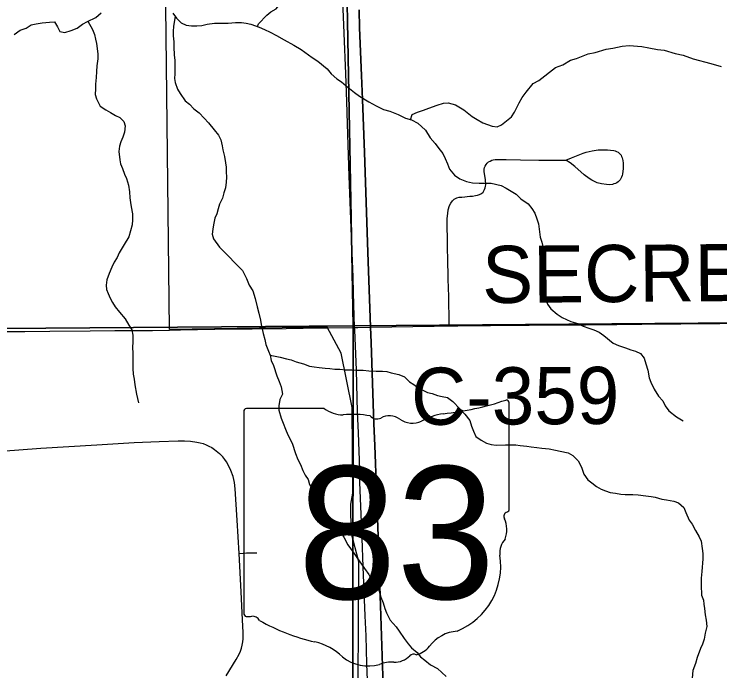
# Model space of a CAD drawing. Extents: x 0 to 34, y 0 to 22.
# Drawn here: x 20.975 to 21.677, y 12.27 to 12.923 of the extents above; entities that cross this region are included whole.
import ezdxf

# ---------------------------------------------------------------- set-up
doc = ezdxf.new("R2010")
doc.units = 0
for name, color, linetype in [('GM_X_City_Street', 7, 'Continuous'), ('GM_X_Corporation', 7, 'Continuous'), ('GM_X_County_Road', 7, 'Continuous'), ('GM_X_County_Road_Text', 7, 'Continuous'), ('GM_X_Minor_River', 7, 'Continuous'), ('GM_X_Section', 7, 'Continuous'), ('GM_X_State_Route', 7, 'Continuous'), ('GM_X_State_Shield', 7, 'Continuous'), ('GM_X_Township_Road', 7, 'Continuous'), ('GM_X_US_Route', 7, 'Continuous')]:
    doc.layers.add(name, color=color, linetype=linetype)

msp = doc.modelspace()

# ---------------------------------------------------------------- linework, layer by layer
at = {"layer": 'GM_X_City_Street'}
for points in [[(20.96691, 12.48851), (20.98022, 12.48946), (21.00187, 12.49112), (21.02975, 12.49309), (21.05766, 12.49468), (21.09486, 12.49679), (21.11968, 12.498), (21.13833, 12.4987), (21.14458, 12.49867), (21.15084, 12.49825), (21.15707, 12.49735), (21.16015, 12.49667), (21.16319, 12.49578), (21.16616, 12.49468), (21.16904, 12.49334), (21.1718, 12.49178), (21.17445, 12.49003), (21.1794, 12.4861)], [(21.18603, 12.2649), (21.19608, 12.28098), (21.19902, 12.28654), (21.20024, 12.28946), (21.20124, 12.29245), (21.20202, 12.29552), (21.2026, 12.29863), (21.20294, 12.30176), (21.20313, 12.30804), (21.20248, 12.32051), (21.20105, 12.3484), (21.19897, 12.38663), (21.19718, 12.41975), (21.19515, 12.4508), (21.19435, 12.45703), (21.19295, 12.46319), (21.19085, 12.46915), (21.18955, 12.47203), (21.18645, 12.47754), (21.18466, 12.48015), (21.18269, 12.48264), (21.1794, 12.4861)], [(21.19897, 12.38663), (21.20291, 12.38688), (21.20636, 12.38709), (21.21316, 12.3873), (21.21647, 12.38729)]]:
    msp.add_lwpolyline(points, dxfattribs=at)
at = {"layer": 'GM_X_Corporation'}
msp.add_lwpolyline([(21.33174, 11.76252), (21.31606, 12.01618), (21.31794, 12.37834), (21.31037, 12.40729), (21.31019, 12.4357), (21.31189, 12.44655), (21.31138, 12.53177), (21.30044, 12.5856), (21.28648, 12.61148), (21.1297, 12.60931), (21.1259, 12.96008)], dxfattribs=at)
at = {"layer": 'GM_X_County_Road'}
for p, q in [((21.39286, 12.61261), (21.40793, 12.61287)), ((21.12991, 12.60876), (21.13971, 12.60895))]:
    msp.add_line(p, q, dxfattribs=at)
for points in [[(21.28669, 12.61094), (21.31348, 12.61125), (21.31712, 12.61128), (21.3296, 12.6115), (21.39286, 12.61261)], [(21.40793, 12.61287), (21.41628, 12.61296), (21.43048, 12.61312), (21.44874, 12.61334), (21.45644, 12.61343), (21.46887, 12.61353), (21.47588, 12.61363), (21.48742, 12.61372), (21.4967, 12.61379), (21.50775, 12.61387), (21.51811, 12.61394), (21.52798, 12.61401), (21.54339, 12.61406), (21.57434, 12.61411), (21.59922, 12.61448), (21.6767, 12.61532), (21.71086, 12.61564), (21.72539, 12.61576)], [(20.96501, 12.60713), (20.98588, 12.60743), (21.01077, 12.60773), (21.05082, 12.60807), (21.07564, 12.6082), (21.09427, 12.60828), (21.11288, 12.60841), (21.12991, 12.60876)], [(21.13971, 12.60895), (21.14069, 12.60897), (21.17503, 12.60965), (21.21212, 12.60997), (21.24578, 12.61033), (21.27986, 12.61087), (21.28669, 12.61094)]]:
    msp.add_lwpolyline(points, dxfattribs=at)
at = {"layer": 'GM_X_Minor_River'}
for points in [[(21.21725, 12.91044), (21.21822, 12.91323), (21.22648, 12.9217), (21.23062, 12.92517), (21.2359, 12.92828), (21.23964, 12.93327), (21.24486, 12.94169), (21.25013, 12.94556), (21.25466, 12.94828), (21.26939, 12.95646), (21.2758, 12.96034), (21.28032, 12.9642), (21.28523, 12.96692), (21.29125, 12.97194), (21.29765, 12.97697), (21.30292, 12.98121), (21.31271, 12.98894), (21.31722, 12.9928), (21.32478, 12.99594), (21.32896, 12.99676), (21.33465, 12.99759), (21.33881, 12.99993), (21.3459, 13.00151)], [(20.97533, 12.90278), (20.98136, 12.90703), (20.98742, 12.90901), (20.99232, 12.91212), (20.99725, 12.91332), (21.00332, 12.91416), (21.01054, 12.91502), (21.01548, 12.91508), (21.01859, 12.91019), (21.02093, 12.90566), (21.02589, 12.90459), (21.03195, 12.90657), (21.038, 12.90893), (21.04328, 12.9128), (21.04819, 12.91552), (21.0565, 12.91943), (21.06177, 12.92406)], [(21.13327, 12.92387), (21.13676, 12.91898), (21.14138, 12.91411), (21.14636, 12.91189), (21.15169, 12.9112), (21.15702, 12.91127)], [(21.13543, 12.92084), (21.13383, 12.91058), (21.1335, 12.90602), (21.13356, 12.90146), (21.13402, 12.89539), (21.13409, 12.89008), (21.13457, 12.88248), (21.13503, 12.87679), (21.1352, 12.8635), (21.13488, 12.85894), (21.13531, 12.85476), (21.13768, 12.84834), (21.1404, 12.84382), (21.14543, 12.83667), (21.14966, 12.8333), (21.1539, 12.8288), (21.15928, 12.82469), (21.16429, 12.81944), (21.16854, 12.81494), (21.17433, 12.8078), (21.17859, 12.80254), (21.18093, 12.79801), (21.18215, 12.79195), (21.18296, 12.78779), (21.18457, 12.78135), (21.18541, 12.7749), (21.18623, 12.77074), (21.18628, 12.76618), (21.18635, 12.76086), (21.18604, 12.75592), (21.18535, 12.75021), (21.18389, 12.74525), (21.18244, 12.73992), (21.17948, 12.7338), (21.17802, 12.72922), (21.17694, 12.72427), (21.17471, 12.72006), (21.17366, 12.71321), (21.17295, 12.70902), (21.17226, 12.70407), (21.17346, 12.69953), (21.17965, 12.69126), (21.18466, 12.68601), (21.1889, 12.68188), (21.19469, 12.6755), (21.20239, 12.66801), (21.2063, 12.66008), (21.20905, 12.65328), (21.21254, 12.64763), (21.21492, 12.64007), (21.21693, 12.63174), (21.21853, 12.62568), (21.22015, 12.61848), (21.22096, 12.61431), (21.22298, 12.60523), (21.22458, 12.59917), (21.22541, 12.59424), (21.22815, 12.58782), (21.22973, 12.58366), (21.23094, 12.57836), (21.23328, 12.57345), (21.23646, 12.56324), (21.23881, 12.55757), (21.24078, 12.55228), (21.24202, 12.54508), (21.23943, 12.53973), (21.23837, 12.53326), (21.23842, 12.52908), (21.24081, 12.52113), (21.24278, 12.51622), (21.24513, 12.51018), (21.24749, 12.50451), (21.25178, 12.49621), (21.25496, 12.486), (21.25732, 12.47995), (21.26004, 12.47505), (21.2624, 12.469), (21.26474, 12.46447), (21.26747, 12.45995), (21.26905, 12.45503), (21.27217, 12.44938), (21.27415, 12.44333), (21.27687, 12.4388), (21.27998, 12.43353), (21.2827, 12.42901), (21.2858, 12.42449), (21.28966, 12.42036), (21.29506, 12.41436), (21.29855, 12.40947), (21.3032, 12.40269), (21.3071, 12.39514), (21.31252, 12.388), (21.31834, 12.37934), (21.32376, 12.37144), (21.32802, 12.36579), (21.32997, 12.36164), (21.33617, 12.35337), (21.33812, 12.34921), (21.33972, 12.34316), (21.34208, 12.33749), (21.34367, 12.33181)], [(21.04876, 12.91579), (21.05323, 12.90761), (21.0552, 12.9027), (21.0564, 12.89816), (21.05722, 12.89361), (21.05804, 12.88868), (21.0585, 12.88299), (21.05856, 12.87843), (21.0575, 12.87158), (21.0572, 12.86588), (21.0569, 12.8598), (21.05622, 12.85333), (21.05628, 12.84877), (21.05597, 12.84307), (21.05717, 12.83853), (21.06107, 12.83136), (21.06644, 12.82764), (21.07104, 12.82504), (21.07602, 12.82207), (21.08061, 12.82023), (21.08447, 12.8161), (21.08566, 12.81194), (21.08499, 12.80547), (21.08353, 12.80051), (21.08131, 12.79593), (21.08022, 12.79173), (21.07953, 12.78641), (21.0804, 12.77806), (21.08121, 12.77389), (21.08317, 12.76936), (21.08515, 12.76369), (21.0871, 12.75954), (21.08909, 12.75273), (21.08994, 12.74628), (21.0904, 12.74021), (21.09122, 12.73566), (21.09166, 12.73111), (21.09289, 12.72429), (21.09296, 12.71821), (21.09265, 12.71327), (21.0912, 12.70755), (21.08938, 12.70145), (21.08492, 12.69379), (21.0797, 12.68537), (21.07786, 12.68078), (21.07488, 12.67619), (21.07266, 12.67122), (21.06969, 12.6651), (21.0675, 12.65861), (21.0668, 12.65329), (21.06724, 12.64911), (21.06881, 12.64496), (21.07078, 12.64042), (21.07311, 12.63628), (21.07583, 12.63176), (21.08008, 12.62649), (21.08588, 12.61973), (21.08938, 12.6137), (21.09248, 12.6088), (21.09331, 12.6035), (21.09339, 12.5978), (21.0931, 12.59058), (21.09354, 12.58641), (21.09322, 12.58108), (21.09336, 12.57045), (21.09381, 12.56476), (21.09464, 12.55983), (21.09547, 12.55414), (21.09712, 12.54505), (21.09913, 12.53634)], [(21.15702, 12.91127), (21.16196, 12.91172), (21.16726, 12.91293), (21.17448, 12.91379), (21.18817, 12.91397), (21.19539, 12.91444), (21.20147, 12.91453), (21.20605, 12.91383), (21.21063, 12.91275), (21.21903, 12.90982), (21.22438, 12.90761), (21.22974, 12.90503), (21.23625, 12.90169), (21.24392, 12.89724), (21.25349, 12.89205), (21.26078, 12.88759), (21.27153, 12.87975), (21.27728, 12.87603), (21.2865, 12.86856), (21.29037, 12.86367), (21.29614, 12.85843), (21.30075, 12.85545), (21.30536, 12.85171), (21.31381, 12.84499), (21.31881, 12.84126), (21.328, 12.83568), (21.33528, 12.8316), (21.34256, 12.8279), (21.34866, 12.82646), (21.35707, 12.82315), (21.36435, 12.81945), (21.37046, 12.81763), (21.37659, 12.8143), (21.38428, 12.80756), (21.38894, 12.80003), (21.39396, 12.7944), (21.39745, 12.78912), (21.40132, 12.78424), (21.40366, 12.77933), (21.40601, 12.77404), (21.40798, 12.76875), (21.41301, 12.76274), (21.41838, 12.75902), (21.42488, 12.75644), (21.43098, 12.755), (21.43745, 12.75471), (21.44201, 12.75477), (21.44962, 12.75487), (21.45954, 12.75235), (21.46452, 12.74975), (21.47448, 12.74381), (21.47911, 12.73931), (21.4864, 12.73409), (21.48988, 12.72958), (21.49298, 12.72506), (21.49496, 12.71939), (21.49654, 12.71448), (21.49824, 12.7012), (21.49982, 12.69628), (21.50184, 12.68719), (21.50192, 12.6815), (21.50281, 12.67125), (21.50257, 12.66023), (21.50275, 12.64618), (21.50359, 12.64012), (21.50557, 12.63444), (21.50867, 12.62993), (21.5152, 12.62469), (21.52019, 12.62134), (21.52861, 12.61728), (21.53549, 12.61509), (21.54084, 12.6125), (21.54657, 12.61068), (21.55154, 12.60884), (21.55689, 12.60664), (21.5615, 12.60328), (21.57073, 12.59581), (21.57608, 12.59322), (21.58296, 12.59103), (21.58831, 12.5892), (21.59289, 12.58774), (21.59786, 12.58553), (21.60173, 12.58065), (21.60332, 12.57497), (21.6053, 12.56892), (21.60654, 12.56134), (21.60812, 12.5568), (21.61163, 12.55001), (21.61591, 12.54285), (21.62015, 12.53835), (21.6225, 12.53344), (21.62599, 12.52855), (21.63367, 12.52257), (21.64019, 12.51848)], [(21.36948, 12.81792), (21.37115, 12.82296), (21.37644, 12.82531), (21.38212, 12.82729), (21.38742, 12.82926), (21.39575, 12.83241), (21.40219, 12.83439), (21.40674, 12.83483), (21.414, 12.83265), (21.42243, 12.82782), (21.4305, 12.82109), (21.43549, 12.81812), (21.44123, 12.81478), (21.4504, 12.81148), (21.45536, 12.81079), (21.4599, 12.81275), (21.46968, 12.82086), (21.47266, 12.82545), (21.47749, 12.83464), (21.48046, 12.83999), (21.4842, 12.84536), (21.49131, 12.85381), (21.49698, 12.85693), (21.51354, 12.86968), (21.52073, 12.87244), (21.52828, 12.8771), (21.53435, 12.8787), (21.54607, 12.88341), (21.5529, 12.88464), (21.56389, 12.88821), (21.57034, 12.88905), (21.57982, 12.89108), (21.58666, 12.89155), (21.59923, 12.89058), (21.60609, 12.88953), (21.61486, 12.88775), (21.62133, 12.88707), (21.6324, 12.8838), (21.64042, 12.88201), (21.65035, 12.87835), (21.66791, 12.87364), (21.67821, 12.87074)], [(21.22973, 12.58366), (21.23964, 12.5819), (21.24613, 12.58008), (21.25071, 12.579), (21.25568, 12.57717), (21.26293, 12.57499), (21.26904, 12.57279), (21.27362, 12.57209), (21.27857, 12.5714), (21.28466, 12.57072), (21.28923, 12.5704), (21.29419, 12.56971), (21.29913, 12.56977), (21.30484, 12.56909), (21.31093, 12.56917), (21.31511, 12.56885), (21.32234, 12.56894), (21.32805, 12.56826), (21.33528, 12.56798), (21.34137, 12.56768), (21.34594, 12.56736), (21.35014, 12.56628), (21.35777, 12.56448), (21.3635, 12.56228), (21.36851, 12.5574), (21.37273, 12.55442), (21.37772, 12.55107), (21.38614, 12.54662), (21.39072, 12.54554), (21.39607, 12.54372), (21.40065, 12.54264), (21.40599, 12.54157), (21.41136, 12.53784), (21.4183, 12.53034), (21.42332, 12.52509), (21.42834, 12.5187), (21.42994, 12.51302), (21.4319, 12.50811), (21.43425, 12.50282), (21.43963, 12.49909), (21.44499, 12.49613), (21.44957, 12.49505), (21.45452, 12.49435), (21.46365, 12.49448), (21.46859, 12.49454), (21.47392, 12.49461), (21.47849, 12.49391), (21.48496, 12.49324), (21.48915, 12.49254), (21.49487, 12.49185), (21.49982, 12.49116), (21.50706, 12.4905), (21.51354, 12.48944), (21.51811, 12.48837), (21.52612, 12.48657), (21.53072, 12.48398), (21.53611, 12.47873), (21.53924, 12.47231), (21.54161, 12.46551), (21.54549, 12.45986), (21.54971, 12.45688), (21.55432, 12.45314), (21.55892, 12.45054), (21.56313, 12.4487), (21.56771, 12.44724), (21.57304, 12.44655), (21.57838, 12.44548), (21.58257, 12.44516), (21.59017, 12.44526), (21.5955, 12.44495), (21.60312, 12.44391), (21.60846, 12.44323), (21.61265, 12.44252), (21.61914, 12.44071), (21.62371, 12.44001), (21.63096, 12.43859), (21.63554, 12.43675), (21.64093, 12.43226), (21.64289, 12.42735), (21.64641, 12.4198), (21.64913, 12.41566), (21.65263, 12.40925), (21.65614, 12.40322), (21.6581, 12.39868), (21.65933, 12.39148), (21.65977, 12.38655), (21.65984, 12.38123), (21.65887, 12.36869), (21.65819, 12.36184), (21.65828, 12.355), (21.65841, 12.34513), (21.66038, 12.34022), (21.66081, 12.33604), (21.66162, 12.33187), (21.66209, 12.32542), (21.6633, 12.32012), (21.66376, 12.31405), (21.66233, 12.30719), (21.66126, 12.30148), (21.65942, 12.29652), (21.65758, 12.29194)], [(21.34367, 12.33181), (21.34563, 12.32766), (21.34915, 12.32011), (21.35494, 12.31373), (21.35804, 12.30922), (21.36308, 12.30206), (21.36695, 12.2968), (21.37042, 12.29267), (21.37581, 12.28818), (21.37929, 12.28367), (21.38352, 12.2803), (21.38928, 12.27582), (21.39617, 12.27212), (21.40464, 12.26425)], [(21.65758, 12.29194), (21.65427, 12.28315), (21.65245, 12.27705), (21.64988, 12.27018), (21.64921, 12.26257), (21.64927, 12.2584), (21.65009, 12.25385), (21.65789, 12.23876), (21.66174, 12.23463)]]:
    msp.add_lwpolyline(points, dxfattribs=at)
at = {"layer": 'GM_X_Section'}
for points in [[(22.28222, 13.62221), (22.29793, 12.62057), (21.31252, 12.61292), (21.2938, 13.61037)], [(21.2938, 13.61037), (21.31252, 12.61292), (20.26496, 12.60488), (20.2632, 13.61532)], [(21.31252, 12.61292), (22.29793, 12.62057), (22.30152, 11.61697), (21.29872, 11.60315), (21.31182, 11.93487)], [(20.26496, 12.60488), (21.31252, 12.61292), (21.31182, 11.93487), (21.29872, 11.60315), (20.27005, 11.60623)]]:
    msp.add_lwpolyline(points, close=True, dxfattribs=at)
at = {"layer": 'GM_X_State_Route'}
msp.add_lwpolyline([(21.35455, 11.90832), (21.35339, 11.9427), (21.35248, 11.96961), (21.35168, 11.99135), (21.35068, 12.02085), (21.35063, 12.02236), (21.34785, 12.0937), (21.34584, 12.15261), (21.34424, 12.19602), (21.34229, 12.25496), (21.33887, 12.35424), (21.33721, 12.40387), (21.33382, 12.49383), (21.33298, 12.51555), (21.33013, 12.5962), (21.3296, 12.6115), (21.3268, 12.68611), (21.32368, 12.78521), (21.3216, 12.83811), (21.32066, 12.86178), (21.31879, 12.90934), (21.31837, 12.92705)], dxfattribs=at)
at = {"layer": 'GM_X_State_Shield'}
for p, q in [((21.46737, 12.43113), (21.46737, 12.53581)), ((21.28352, 12.53085), (21.2063, 12.53085)), ((21.20371, 12.52741), (21.20371, 12.32729)), ((21.46735, 12.43115), (21.46737, 12.43113))]:
    msp.add_line(p, q, dxfattribs=at)
for centre, radius, start, end in [((21.37345, 12.80368), 0.27962, 275.84447, 288.90645), ((21.46445, 12.53625), 0.00294, 351.86209, 97.738), ((21.20673, 12.52783), 0.00305, 98.1301, 188.1301), ((21.30191, 12.55408), 0.02963, 231.61951, 271.11188), ((21.31173, 12.4185), 0.10636, 80.48669, 94.98827), ((21.33588, 12.52887), 0.00855, 219.79206, 297.10237), ((21.34843, 12.50574), 0.01777, 54.46668, 119.14113), ((21.40912, 12.46973), 0.05625, 97.34618, 120.76885), ((21.37136, 12.53747), 0.02138, 233.85621, 294.82819), ((21.46424, 12.43072), 0.00314, 289.60381, 7.73413), ((21.46669, 12.42344), 0.00454, 107.94398, 210.33697), ((21.4378, 12.41021), 0.02727, 340.03296, 23.64957), ((21.47789, 12.38732), 0.01984, 136.8065, 186.92959), ((21.38911, 12.374), 0.06994, 292.30889, 8.98584), ((21.20675, 12.32685), 0.00308, 171.95839, 258.30661), ((21.20722, 12.34732), 0.02352, 267.33899, 280.60386), ((21.21203, 12.31574), 0.00848, 29.74838, 93.27175), ((21.31909, 12.49554), 0.20192, 240.41292, 257.1985), ((21.4186, 12.2711), 0.0383, 94.40312, 142.57675), ((21.25889, 12.23738), 0.06318, 47.18416, 75.83597), ((21.37007, 12.30789), 0.0226, 282.87319, 323.27711), ((21.32722, 12.31475), 0.04009, 230.70037, 286.29184), ((21.35332, 12.29976), 0.02136, 268.77702, 315.54927), ((21.37264, 12.28038), 0.00601, 65.75173, 132.64842), ((21.35039, 12.24556), 0.03294, 85.69512, 111.20995)]:
    msp.add_arc(centre, radius, start, end, dxfattribs=at)
at = {"layer": 'GM_X_Township_Road'}
msp.add_lwpolyline([(21.40793, 12.61287), (21.40788, 12.61721), (21.40774, 12.62481), (21.4076, 12.6328), (21.40752, 12.63705), (21.40744, 12.64109), (21.40711, 12.65155), (21.4069, 12.65825), (21.40676, 12.6628), (21.40646, 12.6775), (21.40617, 12.69161), (21.40588, 12.71973), (21.40637, 12.72476), (21.40687, 12.72841), (21.40796, 12.73246), (21.40934, 12.73483), (21.41112, 12.7371), (21.41279, 12.73878), (21.41526, 12.74016), (21.41783, 12.74095), (21.42039, 12.74104), (21.42335, 12.74134), (21.42562, 12.74163), (21.42838, 12.74173), (21.43105, 12.74203), (21.43391, 12.74242), (21.43598, 12.74291), (21.43776, 12.74351), (21.43983, 12.74459), (21.44145, 12.74597), (21.44227, 12.74717), (21.44302, 12.74854), (21.44355, 12.75004), (21.44397, 12.7519), (21.4441, 12.75314), (21.44414, 12.75507), (21.44404, 12.75656), (21.4438, 12.75816), (21.44255, 12.76647), (21.44261, 12.76872), (21.44303, 12.77039), (21.44368, 12.77181), (21.44451, 12.77347), (21.44552, 12.77477), (21.44689, 12.7759), (21.44837, 12.77679), (21.45015, 12.77762), (21.45164, 12.7781), (21.45336, 12.77828), (21.46445, 12.77821), (21.47876, 12.77793), (21.49672, 12.77768), (21.52356, 12.77772), (21.52936, 12.7801), (21.54084, 12.78476), (21.54377, 12.78574), (21.54979, 12.78711), (21.55591, 12.78781), (21.56202, 12.78801), (21.56505, 12.7879), (21.56812, 12.78769), (21.57126, 12.78724), (21.57274, 12.78683), (21.57423, 12.78626), (21.5756, 12.78547), (21.57662, 12.78478), (21.57765, 12.7837), (21.57856, 12.7825), (21.57913, 12.78141), (21.57971, 12.77994), (21.58039, 12.77723), (21.58065, 12.77469), (21.58074, 12.77187), (21.58068, 12.76941), (21.57998, 12.76387), (21.5797, 12.76242), (21.57918, 12.76082), (21.57851, 12.75944), (21.5777, 12.75824), (21.5767, 12.75706), (21.57572, 12.75619), (21.57432, 12.75519), (21.57301, 12.75452), (21.57158, 12.75401), (21.57012, 12.75363), (21.56707, 12.7533), (21.56399, 12.75346), (21.55908, 12.75413), (21.55499, 12.75516), (21.55216, 12.75629), (21.5494, 12.75767), (21.54681, 12.75936), (21.54195, 12.76319), (21.53267, 12.77123), (21.52804, 12.7751), (21.52356, 12.77772)], dxfattribs=at)
at = {"layer": 'GM_X_US_Route'}
for points in [[(21.30148, 12.94426), (21.30302, 12.90392), (21.30464, 12.86337), (21.3056, 12.83591), (21.30641, 12.81371), (21.3081, 12.76169), (21.3103, 12.7013), (21.31192, 12.66171), (21.31236, 12.64558), (21.31348, 12.61125), (21.31354, 12.60887), (21.31531, 12.56868), (21.31648, 12.52724), (21.31729, 12.5066), (21.31854, 12.46997), (21.31876, 12.45723), (21.32097, 12.40188), (21.32207, 12.37317), (21.32332, 12.3409), (21.32391, 12.32455), (21.32486, 12.30457), (21.32553, 12.27674), (21.32714, 12.2367)], [(21.31837, 12.92705), (21.31879, 12.90934), (21.32066, 12.86178), (21.3216, 12.83811), (21.32368, 12.78521), (21.3268, 12.68611), (21.3296, 12.6115), (21.33013, 12.5962), (21.33298, 12.51555), (21.33382, 12.49383), (21.33721, 12.40387), (21.33887, 12.35424), (21.34229, 12.25496), (21.34424, 12.19602), (21.34584, 12.15261), (21.34785, 12.0937), (21.35063, 12.02236), (21.35068, 12.02085), (21.35168, 11.99135), (21.35248, 11.96961), (21.35339, 11.9427), (21.35455, 11.90832)]]:
    msp.add_lwpolyline(points, dxfattribs=at)

# ---------------------------------------------------------------- texts
at = {"layer": 'GM_X_County_Road_Text'}
for s, rotation, p in [('SECREST', 0.47609, (21.4407, 12.63547)), ('C-359', 0.27281, (21.37004, 12.51439))]:
    msp.add_text(s, height=0.056818, rotation=rotation, dxfattribs=at).set_placement(p)
at = {"layer": 'GM_X_State_Shield'}
msp.add_text('83', height=0.131836, dxfattribs=at).set_placement((21.25736, 12.3414))

doc.saveas('drawing.dxf')
